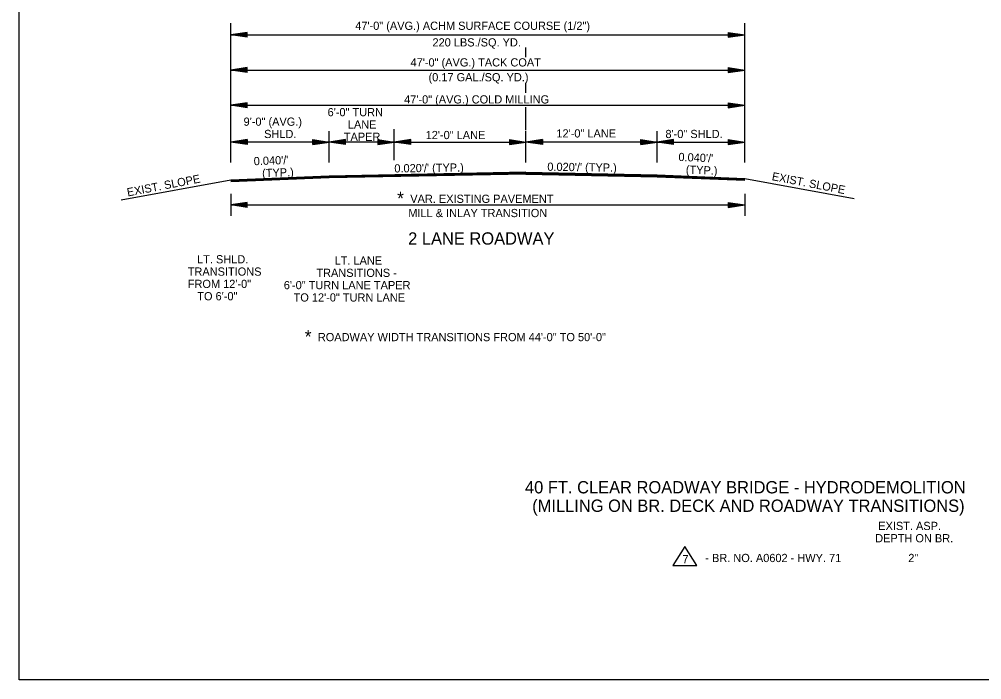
# Model space of a CAD drawing. Extents: x 544199 to 1930787, y -1968972 to 596640.
# Drawn here: x 544199 to 545079, y -1952246 to -1951642 of the extents above; entities that cross this region are included whole.
import ezdxf

# ---------------------------------------------------------------- set-up
doc = ezdxf.new("R2010")
doc.units = 0
for name, color, linetype in [('R_Border', 7, 'Continuous'), ('R_Draft', 7, 'Continuous'), ('R_No Plot', 7, 'Continuous')]:
    doc.layers.add(name, color=color, linetype=linetype)

msp = doc.modelspace()

# ---------------------------------------------------------------- linework, layer by layer
at = {"layer": 'R_Border'}
for p, q in [((544482.23, -1951785.5), (544392.23, -1951789.1)), ((544782.23, -1951784.3), (544862.23, -1951787.5)), ((544782.23, -1951784.6), (544862.23, -1951787.8)), ((544782.23, -1951784.9), (544862.23, -1951788.1)), ((544782.23, -1951785.2), (544862.23, -1951788.4)), ((544782.23, -1951785.5), (544862.23, -1951788.7)), ((544482.23, -1951785.8), (544392.23, -1951789.4)), ((544482.23, -1951786.1), (544392.23, -1951789.7)), ((544482.23, -1951786.4), (544392.23, -1951790)), ((544482.23, -1951786.7), (544392.23, -1951790.3)), ((544482.23, -1951787), (544392.23, -1951790.6)), ((544482.23, -1951787.17), (544392.23, -1951790.77)), ((544782.23, -1951785.8), (544862.23, -1951789)), ((544782.23, -1951785.97), (544862.23, -1951789.17)), ((544807.4, -1952123.92), (544796.36, -1952141.22)), ((544818.44, -1952141.22), (544807.4, -1952123.92)), ((544796.36, -1952141.22), (544818.44, -1952141.22))]:
    msp.add_line(p, q, dxfattribs=at)
at = {"layer": 'R_Draft'}
for p, q in [((544392.23, -1951773.12), (544392.23, -1951645.63)), ((544862.23, -1951773.12), (544862.23, -1951645.63)), ((544407.23, -1951654.12), (544392.23, -1951656.37)), ((544392.23, -1951656.37), (544862.23, -1951656.37)), ((544407.23, -1951658.62), (544392.23, -1951656.37)), ((544407.23, -1951654.49), (544394.73, -1951656.37)), ((544407.23, -1951658.24), (544394.73, -1951656.37)), ((544407.23, -1951654.87), (544397.31, -1951656.37)), ((544407.23, -1951657.86), (544397.31, -1951656.37)), ((544407.23, -1951655.25), (544399.81, -1951656.37)), ((544407.23, -1951657.48), (544399.81, -1951656.37)), ((544407.23, -1951655.63), (544402.35, -1951656.37)), ((544407.23, -1951657.09), (544402.35, -1951656.37)), ((544407.23, -1951656.01), (544404.86, -1951656.37)), ((544407.23, -1951656.72), (544404.86, -1951656.37)), ((544407.23, -1951658.62), (544407.23, -1951654.12)), ((544847.23, -1951654.12), (544862.23, -1951656.37)), ((544847.23, -1951654.12), (544847.23, -1951658.62)), ((544847.23, -1951654.49), (544859.72, -1951656.37)), ((544847.23, -1951654.87), (544857.14, -1951656.37)), ((544847.23, -1951655.25), (544854.65, -1951656.37)), ((544847.23, -1951655.64), (544852.1, -1951656.37)), ((544847.23, -1951656.01), (544849.6, -1951656.37)), ((544847.23, -1951658.62), (544862.23, -1951656.37)), ((544847.23, -1951657.1), (544852.1, -1951656.37)), ((544847.23, -1951657.86), (544857.14, -1951656.37)), ((544847.23, -1951658.24), (544859.72, -1951656.37)), ((544847.23, -1951657.48), (544854.65, -1951656.37)), ((544847.23, -1951656.72), (544849.6, -1951656.37)), ((544662.23, -1951676.87), (544662.23, -1951667.86)), ((544407.23, -1951686.26), (544392.23, -1951688.51)), ((544392.23, -1951688.51), (544862.23, -1951688.51)), ((544407.23, -1951690.76), (544392.23, -1951688.51)), ((544407.23, -1951686.64), (544394.73, -1951688.51)), ((544407.23, -1951690.39), (544394.73, -1951688.51)), ((544407.23, -1951687.02), (544397.31, -1951688.51)), ((544407.23, -1951690.01), (544397.31, -1951688.51)), ((544407.23, -1951687.4), (544399.81, -1951688.51)), ((544407.23, -1951689.63), (544399.81, -1951688.51)), ((544407.23, -1951687.78), (544402.35, -1951688.51)), ((544407.23, -1951689.24), (544402.35, -1951688.51)), ((544407.23, -1951688.16), (544404.86, -1951688.51)), ((544407.23, -1951688.87), (544404.86, -1951688.51)), ((544407.23, -1951690.76), (544407.23, -1951686.26)), ((544847.23, -1951686.26), (544862.23, -1951688.51)), ((544847.23, -1951686.26), (544847.23, -1951690.76)), ((544847.23, -1951686.64), (544859.72, -1951688.51)), ((544847.23, -1951687.02), (544857.14, -1951688.51)), ((544847.23, -1951687.4), (544854.65, -1951688.51)), ((544847.23, -1951687.79), (544852.1, -1951688.51)), ((544847.23, -1951688.16), (544849.6, -1951688.51)), ((544847.23, -1951690.76), (544862.23, -1951688.51)), ((544847.23, -1951689.25), (544852.1, -1951688.51)), ((544847.23, -1951690.01), (544857.14, -1951688.51)), ((544847.23, -1951690.39), (544859.72, -1951688.51)), ((544847.23, -1951689.63), (544854.65, -1951688.51)), ((544847.23, -1951688.87), (544849.6, -1951688.51)), ((544662.23, -1951709.39), (544662.23, -1951700.07)), ((544407.23, -1951718.5), (544392.23, -1951720.75)), ((544392.23, -1951720.75), (544862.23, -1951720.75)), ((544407.23, -1951723), (544392.23, -1951720.75)), ((544407.23, -1951718.88), (544394.73, -1951720.75)), ((544407.23, -1951722.63), (544394.73, -1951720.75)), ((544407.23, -1951719.26), (544397.31, -1951720.75)), ((544407.23, -1951722.25), (544397.31, -1951720.75)), ((544407.23, -1951719.64), (544399.81, -1951720.75)), ((544407.23, -1951721.87), (544399.81, -1951720.75)), ((544407.23, -1951720.02), (544402.35, -1951720.75)), ((544407.23, -1951721.48), (544402.35, -1951720.75)), ((544407.23, -1951720.4), (544404.86, -1951720.75)), ((544407.23, -1951721.11), (544404.86, -1951720.75)), ((544407.23, -1951723), (544407.23, -1951718.5)), ((544662.23, -1951743.52), (544662.23, -1951722.36)), ((544847.23, -1951718.5), (544862.23, -1951720.75)), ((544847.23, -1951718.5), (544847.23, -1951723)), ((544847.23, -1951718.88), (544859.72, -1951720.75)), ((544847.23, -1951719.26), (544857.14, -1951720.75)), ((544847.23, -1951719.64), (544854.65, -1951720.75)), ((544847.23, -1951720.03), (544852.1, -1951720.75)), ((544847.23, -1951720.4), (544849.6, -1951720.75)), ((544847.23, -1951723), (544862.23, -1951720.75)), ((544847.23, -1951721.49), (544852.1, -1951720.75)), ((544847.23, -1951722.25), (544857.14, -1951720.75)), ((544847.23, -1951722.63), (544859.72, -1951720.75)), ((544847.23, -1951721.87), (544854.65, -1951720.75)), ((544847.23, -1951721.11), (544849.6, -1951720.75)), ((544482.23, -1951772.95), (544482.23, -1951744.4)), ((544541.83, -1951770.95), (544541.83, -1951742.4)), ((544662.23, -1951772.95), (544662.23, -1951744.4)), ((544782.23, -1951772.95), (544782.23, -1951744.4)), ((544407.23, -1951752.04), (544392.23, -1951754.29)), ((544482.23, -1951754.29), (544392.23, -1951754.29)), ((544407.23, -1951756.54), (544392.23, -1951754.29)), ((544407.23, -1951752.41), (544394.73, -1951754.29)), ((544407.23, -1951756.16), (544394.73, -1951754.29)), ((544407.23, -1951752.8), (544397.31, -1951754.29)), ((544407.23, -1951755.78), (544397.31, -1951754.29)), ((544407.23, -1951753.17), (544399.81, -1951754.29)), ((544407.23, -1951755.41), (544399.81, -1951754.29)), ((544407.23, -1951753.56), (544402.35, -1951754.29)), ((544407.23, -1951755.02), (544402.35, -1951754.29)), ((544407.23, -1951753.94), (544404.86, -1951754.29)), ((544407.23, -1951754.64), (544404.86, -1951754.29)), ((544407.23, -1951752.04), (544407.23, -1951756.54)), ((544541.83, -1951754.29), (544451.83, -1951754.29)), ((544467.23, -1951752.04), (544482.23, -1951754.29)), ((544467.23, -1951756.54), (544467.23, -1951752.04)), ((544467.23, -1951752.41), (544479.72, -1951754.29)), ((544467.23, -1951752.8), (544477.14, -1951754.29)), ((544467.23, -1951753.17), (544474.65, -1951754.29)), ((544467.23, -1951753.55), (544472.1, -1951754.29)), ((544467.23, -1951753.94), (544469.6, -1951754.29)), ((544467.23, -1951756.54), (544482.23, -1951754.29)), ((544467.23, -1951755.02), (544472.1, -1951754.29)), ((544467.23, -1951755.78), (544477.14, -1951754.29)), ((544467.23, -1951756.16), (544479.72, -1951754.29)), ((544467.23, -1951755.41), (544474.65, -1951754.29)), ((544467.23, -1951754.64), (544469.6, -1951754.29)), ((544497.23, -1951752.04), (544482.23, -1951754.29)), ((544497.23, -1951756.54), (544482.23, -1951754.29)), ((544497.23, -1951752.41), (544484.73, -1951754.29)), ((544497.23, -1951756.16), (544484.73, -1951754.29)), ((544497.23, -1951752.8), (544487.31, -1951754.29)), ((544497.23, -1951755.78), (544487.31, -1951754.29)), ((544497.23, -1951753.17), (544489.81, -1951754.29)), ((544497.23, -1951755.41), (544489.81, -1951754.29)), ((544497.23, -1951753.55), (544492.35, -1951754.29)), ((544497.23, -1951755.02), (544492.35, -1951754.29)), ((544497.23, -1951753.94), (544494.86, -1951754.29)), ((544497.23, -1951754.64), (544494.86, -1951754.29)), ((544497.23, -1951756.54), (544497.23, -1951752.04)), ((544526.83, -1951752.04), (544541.83, -1951754.29)), ((544526.83, -1951752.04), (544526.83, -1951756.54)), ((544526.83, -1951752.41), (544539.33, -1951754.29)), ((544526.83, -1951752.8), (544536.75, -1951754.29)), ((544526.83, -1951753.17), (544534.25, -1951754.29)), ((544526.83, -1951753.56), (544531.71, -1951754.29)), ((544526.83, -1951753.94), (544529.2, -1951754.29)), ((544526.83, -1951756.54), (544541.83, -1951754.29)), ((544526.83, -1951755.02), (544531.71, -1951754.29)), ((544526.83, -1951755.78), (544536.75, -1951754.29)), ((544526.83, -1951756.16), (544539.33, -1951754.29)), ((544526.83, -1951755.41), (544534.25, -1951754.29)), ((544526.83, -1951754.64), (544529.2, -1951754.29)), ((544556.83, -1951752.04), (544541.83, -1951754.29)), ((544541.83, -1951754.29), (544662.23, -1951754.29)), ((544556.83, -1951756.54), (544541.83, -1951754.29)), ((544556.83, -1951752.41), (544544.34, -1951754.29)), ((544556.83, -1951756.16), (544544.34, -1951754.29)), ((544556.83, -1951752.8), (544546.92, -1951754.29)), ((544556.83, -1951755.78), (544546.92, -1951754.29)), ((544556.83, -1951753.17), (544549.42, -1951754.29)), ((544556.83, -1951755.41), (544549.42, -1951754.29)), ((544556.83, -1951753.55), (544551.96, -1951754.29)), ((544556.83, -1951755.02), (544551.96, -1951754.29)), ((544556.83, -1951753.94), (544554.46, -1951754.29)), ((544556.83, -1951754.64), (544554.46, -1951754.29)), ((544556.83, -1951756.54), (544556.83, -1951752.04)), ((544647.23, -1951752.04), (544662.23, -1951754.29)), ((544647.23, -1951752.04), (544647.23, -1951756.54)), ((544647.23, -1951752.41), (544659.72, -1951754.29)), ((544647.23, -1951752.8), (544657.14, -1951754.29)), ((544647.23, -1951753.17), (544654.65, -1951754.29)), ((544647.23, -1951753.56), (544652.1, -1951754.29)), ((544647.23, -1951753.94), (544649.6, -1951754.29)), ((544647.23, -1951756.54), (544662.23, -1951754.29)), ((544647.23, -1951755.02), (544652.1, -1951754.29)), ((544647.23, -1951755.78), (544657.14, -1951754.29)), ((544647.23, -1951756.16), (544659.72, -1951754.29)), ((544647.23, -1951755.41), (544654.65, -1951754.29)), ((544647.23, -1951754.64), (544649.6, -1951754.29)), ((544677.23, -1951752.04), (544662.23, -1951754.29)), ((544782.23, -1951754.29), (544662.23, -1951754.29)), ((544677.23, -1951756.54), (544662.23, -1951754.29)), ((544677.23, -1951752.41), (544664.73, -1951754.29)), ((544677.23, -1951756.16), (544664.73, -1951754.29)), ((544677.23, -1951752.8), (544667.31, -1951754.29)), ((544677.23, -1951755.78), (544667.31, -1951754.29)), ((544677.23, -1951753.17), (544669.81, -1951754.29)), ((544677.23, -1951755.41), (544669.81, -1951754.29)), ((544677.23, -1951753.56), (544672.35, -1951754.29)), ((544677.23, -1951755.02), (544672.35, -1951754.29)), ((544677.23, -1951753.94), (544674.86, -1951754.29)), ((544677.23, -1951754.64), (544674.86, -1951754.29)), ((544677.23, -1951752.04), (544677.23, -1951756.54)), ((544767.23, -1951752.04), (544782.23, -1951754.29)), ((544767.23, -1951756.54), (544767.23, -1951752.04)), ((544767.23, -1951752.41), (544779.72, -1951754.29)), ((544767.23, -1951752.8), (544777.14, -1951754.29)), ((544767.23, -1951753.17), (544774.65, -1951754.29)), ((544767.23, -1951753.55), (544772.1, -1951754.29)), ((544767.23, -1951753.94), (544769.6, -1951754.29)), ((544767.23, -1951756.54), (544782.23, -1951754.29)), ((544767.23, -1951755.02), (544772.1, -1951754.29)), ((544767.23, -1951755.78), (544777.14, -1951754.29)), ((544767.23, -1951756.16), (544779.72, -1951754.29)), ((544767.23, -1951755.41), (544774.65, -1951754.29)), ((544767.23, -1951754.64), (544769.6, -1951754.29)), ((544797.23, -1951752.04), (544782.23, -1951754.29)), ((544782.23, -1951754.29), (544862.23, -1951754.29)), ((544797.23, -1951756.54), (544782.23, -1951754.29)), ((544797.23, -1951752.41), (544784.73, -1951754.29)), ((544797.23, -1951756.16), (544784.73, -1951754.29)), ((544797.23, -1951752.8), (544787.31, -1951754.29)), ((544797.23, -1951755.78), (544787.31, -1951754.29)), ((544797.23, -1951753.17), (544789.81, -1951754.29)), ((544797.23, -1951755.41), (544789.81, -1951754.29)), ((544797.23, -1951753.55), (544792.35, -1951754.29)), ((544797.23, -1951755.02), (544792.35, -1951754.29)), ((544797.23, -1951753.94), (544794.86, -1951754.29)), ((544797.23, -1951754.64), (544794.86, -1951754.29)), ((544797.23, -1951756.54), (544797.23, -1951752.04)), ((544847.23, -1951752.04), (544862.23, -1951754.29)), ((544847.23, -1951752.04), (544847.23, -1951756.54)), ((544847.23, -1951752.41), (544859.72, -1951754.29)), ((544847.23, -1951752.8), (544857.14, -1951754.29)), ((544847.23, -1951753.17), (544854.65, -1951754.29)), ((544847.23, -1951753.56), (544852.1, -1951754.29)), ((544847.23, -1951753.94), (544849.6, -1951754.29)), ((544847.23, -1951756.54), (544862.23, -1951754.29)), ((544847.23, -1951755.02), (544852.1, -1951754.29)), ((544847.23, -1951755.78), (544857.14, -1951754.29)), ((544847.23, -1951756.16), (544859.72, -1951754.29)), ((544847.23, -1951755.41), (544854.65, -1951754.29)), ((544847.23, -1951754.64), (544849.6, -1951754.29)), ((544662.23, -1951781.9), (544482.23, -1951785.5)), ((544662.22, -1951782.2), (544482.23, -1951785.8)), ((544662.23, -1951782.5), (544482.23, -1951786.1)), ((544662.25, -1951782.8), (544482.23, -1951786.4)), ((544662.25, -1951783.1), (544482.23, -1951786.7)), ((544662.26, -1951783.4), (544482.23, -1951787)), ((544662.26, -1951783.57), (544482.23, -1951787.17)), ((544662.2, -1951783.4), (544782.23, -1951785.8)), ((544662.2, -1951783.57), (544782.23, -1951785.97)), ((544662.21, -1951782.8), (544782.23, -1951785.2)), ((544662.21, -1951783.1), (544782.23, -1951785.5)), ((544662.22, -1951782.2), (544782.23, -1951784.6)), ((544662.22, -1951782.5), (544782.23, -1951784.9)), ((544662.23, -1951781.9), (544782.23, -1951784.3)), ((544392.23, -1951789.1), (544292.16, -1951807.47)), ((544862.23, -1951787.5), (544962.3, -1951805.87)), ((544392.23, -1951801.75), (544392.23, -1951821.75)), ((544862.23, -1951801.75), (544862.23, -1951821.75)), ((544407.23, -1951809.5), (544392.23, -1951811.75)), ((544392.23, -1951811.75), (544862.23, -1951811.75)), ((544407.23, -1951814), (544392.23, -1951811.75)), ((544407.23, -1951809.88), (544394.73, -1951811.75)), ((544407.23, -1951813.63), (544394.73, -1951811.75)), ((544407.23, -1951810.26), (544397.31, -1951811.75)), ((544407.23, -1951813.25), (544397.31, -1951811.75)), ((544407.23, -1951810.64), (544399.81, -1951811.75)), ((544407.23, -1951812.87), (544399.81, -1951811.75)), ((544407.23, -1951811.02), (544402.35, -1951811.75)), ((544407.23, -1951812.48), (544402.35, -1951811.75)), ((544407.23, -1951811.4), (544404.86, -1951811.75)), ((544407.23, -1951812.11), (544404.86, -1951811.75)), ((544407.23, -1951814), (544407.23, -1951809.5)), ((544847.23, -1951809.5), (544862.23, -1951811.75)), ((544847.23, -1951809.5), (544847.23, -1951814)), ((544847.23, -1951809.88), (544859.72, -1951811.75)), ((544847.23, -1951810.26), (544857.14, -1951811.75)), ((544847.23, -1951810.64), (544854.65, -1951811.75)), ((544847.23, -1951811.03), (544852.1, -1951811.75)), ((544847.23, -1951811.4), (544849.6, -1951811.75)), ((544847.23, -1951814), (544862.23, -1951811.75)), ((544847.23, -1951812.49), (544852.1, -1951811.75)), ((544847.23, -1951813.25), (544857.14, -1951811.75)), ((544847.23, -1951813.63), (544859.72, -1951811.75)), ((544847.23, -1951812.87), (544854.65, -1951811.75)), ((544847.23, -1951812.11), (544849.6, -1951811.75))]:
    msp.add_line(p, q, dxfattribs=at)
at = {"layer": 'R_No Plot'}
for points in [[(544198.93, -1951731.01), (544198.93, -1951203.39), (545382.98, -1951203.39), (545382.98, -1951252.79), (545560.58, -1951252.79), (545560.58, -1951270.63), (545578.78, -1951270.63), (545578.78, -1951267.39), (545656.45, -1951267.39)], [(545794.28, -1951731.01), (545794.28, -1952245.71), (544198.93, -1952245.71), (544198.93, -1951731.01)]]:
    msp.add_lwpolyline(points, dxfattribs=at)

# ---------------------------------------------------------------- texts
at = {"layer": 'R_Draft'}
for s, height, p in [('47\'-0" (AVG.) ACHM SURFACE COURSE (1/2")', 7.5, (544506.14, -1951651.79)), ('220 LBS./SQ. YD. ', 7.5, (544576.74, -1951666.97)), ('47\'-0" (AVG.) TACK COAT', 7.5, (544556.69, -1951685.26)), ('(0.17 GAL./SQ. YD.)', 7.5, (544573.14, -1951698.81)), ('47\'-0" (AVG.) COLD MILLING', 7.5, (544550.84, -1951719.08)), ('6\'-0" TURN', 7.5, (544480.85, -1951730.74)), ('9\'-0" (AVG.)', 7.5, (544404.04, -1951739.43)), ('LANE', 7.5, (544499.37, -1951741.99)), ('SHLD.', 7.5, (544422.82, -1951750.68)), ('TAPER', 7.5, (544495.68, -1951753.24)), ('12\'-0" LANE', 7.5, (544570.52, -1951751.65)), ('12\'-0" LANE', 7.5, (544690.04, -1951750.16)), ('8\'-0" SHLD.', 7.5, (544789.75, -1951750.68)), ('*', 12, (544544.42, -1951811.75)), ('VAR. EXISTING PAVEMENT', 7.5, (544556.42, -1951809.92)), ('MILL & INLAY TRANSITION', 7.5, (544554.62, -1951822.93)), ('2 LANE ROADWAY', 11.25, (544554.5, -1951848.07)), ('LT. SHLD.', 7.5, (544361.51, -1951865.2)), ('LT. LANE', 7.5, (544487.26, -1951866.32)), ('TRANSITIONS', 7.5, (544353, -1951876.45)), ('TRANSITIONS - ', 7.5, (544470.6, -1951877.57)), ('FROM 12\'-0" ', 7.5, (544353.03, -1951887.7)), ('6\'-0" TURN LANE TAPER', 7.5, (544440.81, -1951888.82)), ('TO 6\'-0"', 7.5, (544361.71, -1951898.95)), ('TO 12\'-0" TURN LANE', 7.5, (544449.76, -1951900.07)), ('*', 12, (544459.94, -1951938.13)), ('ROADWAY WIDTH TRANSITIONS FROM 44\'-0" TO 50\'-0"', 7.5, (544471.94, -1951936.3)), ('40 FT. CLEAR ROADWAY BRIDGE - HYDRODEMOLITION', 11.25, (544661.32, -1952075.41)), ('(MILLING ON BR. DECK AND ROADWAY TRANSITIONS)', 11.25, (544667.92, -1952092.29)), (' EXIST. ASP. ', 7.5, (544981.51, -1952108.87)), ('DEPTH ON BR. ', 7.5, (544981.51, -1952120.12)), ('7', 7.5, (544805.27, -1952139.21)), ('- BR. NO. A0602 - HWY. 71', 7.5, (544826.19, -1952138.17)), ('  2"', 7.5, (545006.19, -1952138.17))]:
    msp.add_text(s, height=height, dxfattribs=at).set_placement(p)
for s, rotation, p in [("0.040'/' ", 2.29061, (544413.45, -1951775.58)), ("0.040'/' ", 357.70939, (544801.51, -1951771.6)), ("0.020'/' (TYP.)", 0.87191, (544541.95, -1951782.17)), ("0.020'/' (TYP.)", 359.12809, (544681.73, -1951780.55)), ('(TYP.)', 357.70939, (544808.26, -1951783.13)), ('EXIST. SLOPE', 10.88286, (544298.14, -1951804.09)), ('(TYP.)', 2.29061, (544421.1, -1951786.53)), ('EXIST. SLOPE', 349.11714, (544886.61, -1951789.09))]:
    msp.add_text(s, height=7.5, rotation=rotation, dxfattribs=at).set_placement(p)

doc.saveas('drawing.dxf')
